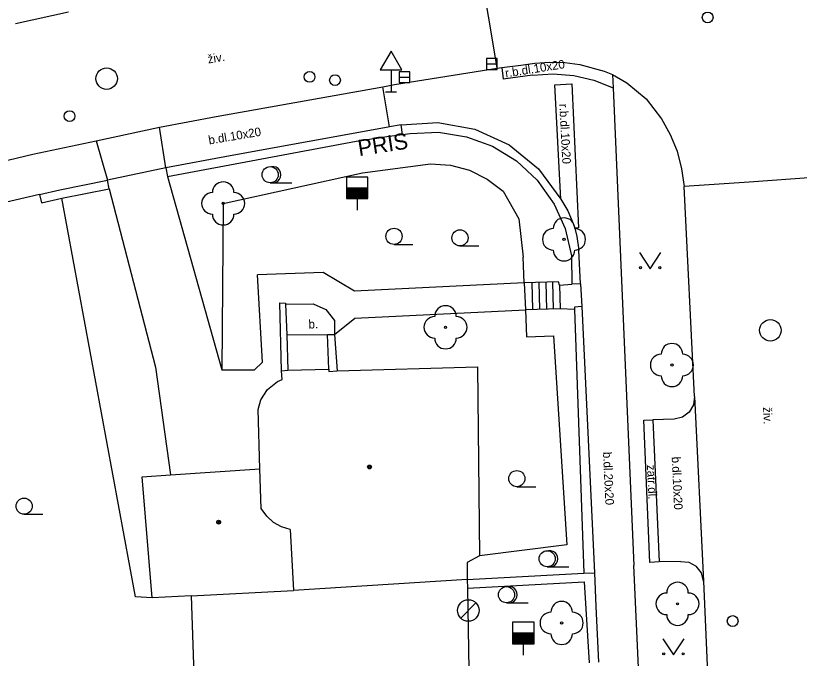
# Model space of a CAD drawing. Extents: x -600309 to -598967, y -1161267 to -1160292.
# Drawn here: x -599810.93 to -599774.56, y -1160461.63 to -1160431.81 of the extents above; entities that cross this region are included whole.
import ezdxf

# ---------------------------------------------------------------- set-up
doc = ezdxf.new("R2010")
doc.units = 0
for name, color, linetype in [('Level 10', 7, 'Continuous'), ('Level 11', 7, 'Continuous'), ('Level 22', 7, 'Continuous'), ('Level 23', 7, 'Continuous'), ('Level 27', 7, 'Continuous'), ('Level 28', 7, 'Continuous'), ('Level 34', 7, 'Continuous'), ('Level 36', 7, 'Continuous'), ('Level 39', 7, 'Continuous'), ('Level 40', 7, 'Continuous'), ('Level 41', 7, 'Continuous'), ('Level 5', 7, 'Continuous'), ('Level 7', 7, 'Continuous'), ('Level 8', 7, 'Continuous')]:
    doc.layers.add(name, color=color, linetype=linetype)

msp = doc.modelspace()

# ---------------------------------------------------------------- linework, layer by layer
at = {"layer": 'Level 10'}
for points in [[(-599808.48, -1160431.64), (-599810.94, -1160432.19)], [(-599793.35, -1160435), (-599788.58, -1160434.25), (-599788.37, -1160434.22), (-599787.49, -1160434.11), (-599786.84, -1160434.01)], [(-599786.84, -1160434.01), (-599786.14, -1160433.96), (-599785.44, -1160433.99), (-599784.74, -1160434.08)], [(-599784.74, -1160434.08), (-599783.61, -1160434.38), (-599783.23, -1160434.54), (-599782.57, -1160434.92), (-599781.67, -1160435.67), (-599780.96, -1160436.6)], [(-599804.26, -1160436.99), (-599801.63, -1160436.49), (-599793.89, -1160435.11), (-599793.35, -1160435)], [(-599780.96, -1160436.6), (-599780.55, -1160437.33), (-599780.23, -1160438.1), (-599780.02, -1160438.91), (-599779.91, -1160439.74)], [(-599807.2, -1160437.62), (-599804.26, -1160436.99)], [(-599810.13, -1160438.23), (-599807.2, -1160437.62)], [(-599825.3, -1160442.19), (-599821.2, -1160440.99), (-599818.6, -1160440.26), (-599810.13, -1160438.23)], [(-599779.43, -1160449.48), (-599779.91, -1160439.74)], [(-599779.43, -1160449.48), (-599779.47, -1160449.87)], [(-599779.47, -1160449.87), (-599779.67, -1160450.21)], [(-599779.67, -1160450.21), (-599779.98, -1160450.44), (-599780.36, -1160450.54)], [(-599780.36, -1160450.54), (-599781.35, -1160450.56)], [(-599781.35, -1160450.56), (-599781.06, -1160457.16)], [(-599780.07, -1160457.14), (-599781.06, -1160457.16)], [(-599780.07, -1160457.14), (-599779.68, -1160457.17), (-599779.34, -1160457.36)], [(-599779.1, -1160457.67), (-599779.34, -1160457.36)], [(-599779.01, -1160458.05), (-599779.1, -1160457.67)], [(-599779.01, -1160458.05), (-599778.77, -1160463.39), (-599778.73, -1160464.4)]]:
    msp.add_lwpolyline(points, dxfattribs=at)
at = {"layer": 'Level 11'}
for points in [[(-599788.58, -1160434.25), (-599788.93, -1160432.19), (-599789.28, -1160430.13)], [(-599788.37, -1160434.22), (-599788.3, -1160434.76)], [(-599786.95, -1160434.57), (-599788.3, -1160434.76)], [(-599786.95, -1160434.57), (-599785.99, -1160434.51), (-599785.03, -1160434.59), (-599784.09, -1160434.81), (-599783.2, -1160435.16)], [(-599783.23, -1160434.54), (-599783.2, -1160435.16), (-599782.24, -1160457.32)], [(-599793.58, -1160436.97), (-599793.89, -1160435.11)], [(-599785.62, -1160440.32), (-599785.91, -1160435.02), (-599785.12, -1160434.98), (-599784.81, -1160441.66)], [(-599803.96, -1160438.87), (-599804.26, -1160436.99)], [(-599807.2, -1160437.62), (-599806.67, -1160439.45)], [(-599803.89, -1160439.27), (-599801.37, -1160448.24)], [(-599773.9, -1160439.32), (-599776.88, -1160439.53), (-599779.91, -1160439.74)], [(-599806.59, -1160439.85), (-599804.44, -1160448.12)], [(-599784.81, -1160441.66), (-599784.98, -1160441.67)], [(-599796.66, -1160443.72), (-599799.71, -1160443.83)], [(-599799.48, -1160447.89), (-599799.71, -1160443.83)], [(-599795.2, -1160444.6), (-599796.66, -1160443.72)], [(-599787.33, -1160444.2), (-599795.2, -1160444.6)], [(-599785.74, -1160444.16), (-599787.33, -1160444.2)], [(-599787.33, -1160444.2), (-599787.27, -1160445.46)], [(-599786.97, -1160444.19), (-599786.94, -1160445.45)], [(-599786.65, -1160444.18), (-599786.62, -1160445.44)], [(-599786.33, -1160444.17), (-599786.3, -1160445.44)], [(-599786.01, -1160444.17), (-599785.98, -1160445.43)], [(-599785.69, -1160444.32), (-599785.74, -1160444.16)], [(-599785.69, -1160444.32), (-599785.11, -1160444.27)], [(-599785.69, -1160444.32), (-599785.66, -1160445.42)], [(-599798.6, -1160448.29), (-599798.67, -1160445.13)], [(-599798.67, -1160445.13), (-599798.4099, -1160445.15)], [(-599798.4099, -1160445.15), (-599798.41, -1160445.2), (-599798.34, -1160446.62)], [(-599798.41, -1160445.2), (-599797.13, -1160445.18), (-599796.54, -1160445.45), (-599796.14, -1160445.95), (-599796.13, -1160446.6)], [(-599795.19, -1160445.85), (-599787.27, -1160445.46)], [(-599785.66, -1160445.42), (-599787.27, -1160445.46)], [(-599785, -1160445.45), (-599785.66, -1160445.42)], [(-599796.13, -1160446.6), (-599795.19, -1160445.85)], [(-599798.34, -1160446.62), (-599796.46, -1160446.6)], [(-599798.34, -1160446.62), (-599798.3, -1160448.26)], [(-599796.46, -1160446.6), (-599796.13, -1160446.6)], [(-599796.39, -1160448.21), (-599796.46, -1160446.6)], [(-599796.13, -1160446.6), (-599796.01, -1160448.29)], [(-599804.44, -1160448.12), (-599803.75, -1160453.12)], [(-599799.85, -1160448.24), (-599799.48, -1160447.89)], [(-599801.37, -1160448.24), (-599799.85, -1160448.24)], [(-599779.43, -1160449.48), (-599779.01, -1160458.05)], [(-599781.06, -1160457.16), (-599781.49, -1160457.18), (-599781.78, -1160450.58), (-599781.35, -1160450.56)], [(-599778.73, -1160464.4), (-599781.51, -1160464.5), (-599781.91, -1160464.52), (-599781.91, -1160464.42), (-599782.24, -1160457.32)]]:
    msp.add_lwpolyline(points, dxfattribs=at)
at = {"layer": 'Level 22'}
for centre in [(-599801.3, -1160440.52), (-599785.48, -1160442.19), (-599790.98, -1160446.27), (-599780.47, -1160448.02), (-599780.21, -1160459.1), (-599785.59, -1160459.99)]:
    msp.add_circle(centre, 0.05, dxfattribs=at)
for centre, start, end in [((-599801.3, -1160440.02), 0, 180), ((-599801.8, -1160440.52), 90, 270), ((-599800.8, -1160440.52), 270, 90), ((-599801.3, -1160441.02), 180, 0), ((-599785.48, -1160441.69), 0, 180), ((-599785.98, -1160442.19), 90, 270), ((-599784.98, -1160442.19), 270, 90), ((-599785.48, -1160442.69), 180, 0), ((-599790.98, -1160445.77), 0, 180), ((-599791.48, -1160446.27), 90, 270), ((-599790.48, -1160446.27), 270, 90), ((-599790.98, -1160446.77), 180, 0), ((-599780.47, -1160447.52), 0, 180), ((-599780.97, -1160448.02), 90, 270), ((-599779.97, -1160448.02), 270, 90), ((-599780.47, -1160448.52), 180, 0), ((-599780.21, -1160458.6), 0, 180), ((-599780.71, -1160459.1), 90, 270), ((-599779.71, -1160459.1), 270, 90), ((-599785.59, -1160459.49), 0, 180), ((-599786.09, -1160459.99), 90, 270), ((-599785.09, -1160459.99), 270, 90), ((-599780.21, -1160459.6), 180, 0), ((-599785.59, -1160460.49), 180, 0)]:
    msp.add_arc(centre, 0.5, start, end, dxfattribs=at)
at = {"layer": 'Level 23'}
for points in [[(-599794.84, -1160439.11), (-599791.67, -1160438.68)], [(-599791.67, -1160438.68), (-599790.75, -1160438.74), (-599789.86, -1160438.98), (-599789.04, -1160439.39), (-599788.31, -1160439.95)], [(-599801.3, -1160440.52), (-599794.84, -1160439.11)], [(-599788.31, -1160439.95), (-599787.57, -1160441.24)], [(-599801.3, -1160440.52), (-599801.37, -1160448.24)], [(-599787.57, -1160441.24), (-599787.38, -1160443.02)], [(-599787.33, -1160444.2), (-599787.38, -1160443.02)], [(-599787.27, -1160445.46), (-599787.22, -1160446.71)], [(-599787.22, -1160446.71), (-599785.96, -1160446.67)], [(-599785.96, -1160446.67), (-599785.35, -1160456.36)], [(-599785.35, -1160456.36), (-599789.4, -1160456.88)]]:
    msp.add_lwpolyline(points, dxfattribs=at)
at = {"layer": 'Level 27'}
for p, q in [((-599789.08, -1160434.05), (-599788.58, -1160434.05)), ((-599793.13, -1160434.66), (-599792.63, -1160434.66)), ((-599790.274, -1160459.763), (-599789.567, -1160459.056))]:
    msp.add_line(p, q, dxfattribs=at)
for points in [[(-599789.08, -1160434.3), (-599788.58, -1160434.3), (-599788.58, -1160433.8), (-599789.08, -1160433.8)], [(-599793.13, -1160434.91), (-599792.63, -1160434.91), (-599792.63, -1160434.41), (-599793.13, -1160434.41)]]:
    msp.add_lwpolyline(points, close=True, dxfattribs=at)
for centre in [(-599806.71, -1160434.73), (-599775.9, -1160446.41), (-599789.92, -1160459.41)]:
    msp.add_circle(centre, 0.5, dxfattribs=at)
at = {"layer": 'Level 28'}
for p, q in [((-599795.58, -1160439.8), (-599794.58, -1160439.8)), ((-599795.58, -1160439.85), (-599794.58, -1160439.85)), ((-599795.58, -1160439.9), (-599794.58, -1160439.9)), ((-599795.58, -1160439.95), (-599794.58, -1160439.95)), ((-599795.58, -1160440), (-599794.58, -1160440)), ((-599795.58, -1160440.05), (-599794.58, -1160440.05)), ((-599795.58, -1160440.1), (-599794.58, -1160440.1)), ((-599795.58, -1160440.15), (-599794.58, -1160440.15)), ((-599795.58, -1160440.2), (-599794.58, -1160440.2)), ((-599795.58, -1160440.25), (-599794.58, -1160440.25)), ((-599795.08, -1160440.3), (-599795.08, -1160440.83)), ((-599787.87, -1160460.45), (-599786.87, -1160460.45)), ((-599787.87, -1160460.5), (-599786.87, -1160460.5)), ((-599787.87, -1160460.55), (-599786.87, -1160460.55)), ((-599787.87, -1160460.6), (-599786.87, -1160460.6)), ((-599787.87, -1160460.65), (-599786.87, -1160460.65)), ((-599787.87, -1160460.7), (-599786.87, -1160460.7)), ((-599787.87, -1160460.75), (-599786.87, -1160460.75)), ((-599787.87, -1160460.8), (-599786.87, -1160460.8)), ((-599787.87, -1160460.85), (-599786.87, -1160460.85)), ((-599787.87, -1160460.9), (-599786.87, -1160460.9)), ((-599787.37, -1160460.95), (-599787.37, -1160461.48))]:
    msp.add_line(p, q, dxfattribs=at)
for points in [[(-599795.58, -1160440.3), (-599794.58, -1160440.3), (-599794.58, -1160439.3), (-599795.58, -1160439.3)], [(-599787.87, -1160460.95), (-599786.87, -1160460.95), (-599786.87, -1160459.95), (-599787.87, -1160459.95)]]:
    msp.add_lwpolyline(points, close=True, dxfattribs=at)
for centre in [(-599778.81, -1160431.89), (-599797.29, -1160434.65), (-599796.11, -1160434.8), (-599808.43, -1160436.4699), (-599777.65, -1160459.9)]:
    msp.add_circle(centre, 0.25, dxfattribs=at)
at = {"layer": 'Level 34'}
for p, q in [((-599793.51, -1160434.322), (-599793.51, -1160435.34)), ((-599793.76, -1160435.34), (-599793.26, -1160435.34))]:
    msp.add_line(p, q, dxfattribs=at)
msp.add_lwpolyline([(-599794.01, -1160434.322), (-599793.01, -1160434.322), (-599793.51, -1160433.456)], close=True, dxfattribs=at)
at = {"layer": 'Level 36'}
for p, q in [((-599799.12, -1160439.565), (-599798.12, -1160439.565)), ((-599793.37, -1160442.425), (-599792.495, -1160442.425)), ((-599790.31, -1160442.495), (-599789.435, -1160442.495)), ((-599787.67, -1160453.665), (-599786.795, -1160453.665)), ((-599810.54, -1160454.945), (-599809.665, -1160454.945)), ((-599786.26, -1160457.385), (-599785.26, -1160457.385)), ((-599788.15, -1160459.055), (-599787.15, -1160459.055))]:
    msp.add_line(p, q, dxfattribs=at)
for points in [[(-599781.98, -1160442.8), (-599781.48, -1160443.55), (-599780.98, -1160442.8)], [(-599780.9, -1160460.72), (-599780.4, -1160461.47), (-599779.9, -1160460.72)]]:
    msp.add_lwpolyline(points, dxfattribs=at)
for centre, radius in [((-599799.12, -1160439.1896), 0.375), ((-599793.3701, -1160442.0499), 0.375), ((-599790.3101, -1160442.1199), 0.375), ((-599781.9302, -1160443.4998), 0.05), ((-599781.0308, -1160443.4998), 0.05), ((-599787.6701, -1160453.2899), 0.375), ((-599810.5401, -1160454.5699), 0.375), ((-599786.26, -1160457.0096), 0.375), ((-599788.15, -1160458.6796), 0.375), ((-599780.8502, -1160461.4198), 0.05), ((-599779.9508, -1160461.4198), 0.05)]:
    msp.add_circle(centre, radius, dxfattribs=at)
for centre in [(-599798.995, -1160439.1896), (-599786.135, -1160457.0096), (-599788.025, -1160458.6796)]:
    msp.add_arc(centre, 0.375, 260.40593, 99.59407, dxfattribs=at)
at = {"layer": 'Level 39'}
for centre, radius in [((-599794.51, -1160452.75), 0.09), ((-599794.51, -1160452.75), 0.0398), ((-599801.51, -1160455.31), 0.09), ((-599801.51, -1160455.31), 0.0398)]:
    msp.add_circle(centre, radius, dxfattribs=at)
at = {"layer": 'Level 5'}
for points in [[(-599798.3, -1160448.26), (-599796.39, -1160448.21)], [(-599796.39, -1160448.21), (-599796.4, -1160448.32)], [(-599796.01, -1160448.29), (-599789.5, -1160448.1)], [(-599789.5, -1160448.1), (-599789.4, -1160456.88)], [(-599798.6, -1160448.29), (-599798.3, -1160448.26)], [(-599798.57, -1160448.69), (-599798.6, -1160448.29)], [(-599796.4, -1160448.32), (-599796.01, -1160448.29)], [(-599799.24, -1160449.1599), (-599798.78, -1160448.79)], [(-599798.78, -1160448.79), (-599798.57, -1160448.69)], [(-599799.55, -1160449.64), (-599799.24, -1160449.1599)], [(-599799.67, -1160450.09), (-599799.55, -1160449.64)], [(-599799.6, -1160452.83), (-599799.67, -1160450.09)], [(-599805.06, -1160453.21), (-599803.75, -1160453.12), (-599799.6, -1160452.83)], [(-599799.53, -1160454.68), (-599799.6, -1160452.83)], [(-599804.6, -1160458.82), (-599805.06, -1160453.21)], [(-599799.28, -1160455.03), (-599799.53, -1160454.68)], [(-599798.9699, -1160455.32), (-599799.28, -1160455.03)], [(-599798.6, -1160455.53), (-599798.9699, -1160455.32)], [(-599798.19, -1160455.6599), (-599798.6, -1160455.53)], [(-599798.19, -1160455.6599), (-599798.04, -1160458.49)], [(-599789.4, -1160456.88), (-599789.9699, -1160457.19)], [(-599789.9699, -1160457.19), (-599789.9699, -1160457.9699)], [(-599789.9699, -1160457.9699), (-599798.04, -1160458.49)], [(-599789.9699, -1160457.9699), (-599789.96, -1160458.37)], [(-599789.96, -1160458.37), (-599789.9, -1160462.16), (-599789.86, -1160464.84)], [(-599802.79, -1160458.73), (-599804.6, -1160458.82)], [(-599802.79, -1160458.73), (-599798.04, -1160458.49)], [(-599802.79, -1160458.73), (-599802.55, -1160465.55)]]:
    msp.add_lwpolyline(points, dxfattribs=at)
at = {"layer": 'Level 7'}
for points in [[(-599793.04, -1160436.87), (-599793.58, -1160436.97), (-599793.64, -1160436.98)], [(-599793.04, -1160436.87), (-599791.34, -1160436.76), (-599789.62, -1160437.08), (-599788.03, -1160437.81), (-599786.67, -1160438.91), (-599785.62, -1160440.32)], [(-599792.98, -1160437.33), (-599793.04, -1160436.87)], [(-599793.64, -1160436.98), (-599800.97, -1160438.31), (-599803.96, -1160438.87)], [(-599792.98, -1160437.33), (-599792.62, -1160437.27), (-599791.31, -1160437.21), (-599790.01, -1160437.43), (-599788.8, -1160437.86), (-599787.69, -1160438.55)], [(-599803.89, -1160439.27), (-599795.12, -1160437.63), (-599793.59, -1160437.4)], [(-599793.59, -1160437.4), (-599792.98, -1160437.33)], [(-599787.69, -1160438.55), (-599786.73, -1160439.44), (-599785.94, -1160440.55), (-599785.42, -1160441.69), (-599785.13, -1160442.96), (-599785.11, -1160444.27)], [(-599803.96, -1160438.87), (-599803.89, -1160439.27)], [(-599808.88, -1160439.89), (-599806.67, -1160439.45)], [(-599806.59, -1160439.85), (-599806.67, -1160439.45)], [(-599808.79, -1160440.28), (-599806.59, -1160439.85)], [(-599809.83, -1160440.11), (-599808.88, -1160439.89)], [(-599809.83, -1160440.11), (-599809.74, -1160440.5), (-599808.79, -1160440.28)], [(-599804.6, -1160458.82), (-599805.37, -1160458.78), (-599808.79, -1160440.28)], [(-599785.62, -1160440.32), (-599785.3, -1160440.87), (-599785.05, -1160441.45), (-599784.98, -1160441.67), (-599784.88, -1160442.06), (-599784.79, -1160442.69)], [(-599784.72, -1160444.25), (-599784.79, -1160442.69)], [(-599784.72, -1160444.25), (-599785.11, -1160444.27)], [(-599784.65, -1160445.31), (-599785, -1160445.34)], [(-599784.65, -1160445.31), (-599784.07, -1160457.66), (-599784, -1160459.22), (-599783.88, -1160461.81)], [(-599785, -1160445.34), (-599785, -1160445.45), (-599784.56, -1160457.68)], [(-599789.9699, -1160457.9699), (-599784.56, -1160457.68)], [(-599784.56, -1160457.68), (-599784.07, -1160457.66)], [(-599789.96, -1160458.37), (-599784.54, -1160458.08), (-599784.31, -1160461.84)]]:
    msp.add_lwpolyline(points, dxfattribs=at)
at = {"layer": 'Level 8'}
for points in [[(-599803.96, -1160438.87), (-599806.67, -1160439.45)], [(-599809.83, -1160440.11), (-599812.9699, -1160440.84)], [(-599784.72, -1160444.25), (-599784.65, -1160445.31)]]:
    msp.add_lwpolyline(points, dxfattribs=at)

# ---------------------------------------------------------------- texts
at = {"layer": 'Level 40'}
for s, height, rotation, p in [('živ.', 0.4, 8.9023, (-599801.99, -1160434.03)), ('r.b.dl.10x20', 0.399954, 9, (-599788.18, -1160434.68)), ('r.b.dl.10x20', 0.399954, 273.00605, (-599785.7, -1160435.91)), ('b.dl.10x20', 0.4, 9.65541, (-599801.95, -1160437.79)), ('b.', 0.4, 2.66879, (-599797.33, -1160446.33)), ('živ.', 0.4, 272.51289, (-599776.24, -1160449.98)), ('b.dl.20x20', 0.4, 272.66055, (-599783.67, -1160452.06)), ('b.dl.10x20', 0.4, 272.66055, (-599780.48, -1160452.28)), ('zatr.dl.', 0.4, 272.66055, (-599781.63, -1160452.66))]:
    msp.add_text(s, height=height, rotation=rotation, dxfattribs=at).set_placement(p)
at = {"layer": 'Level 41'}
msp.add_text('PRIS', height=0.75, rotation=8.81316, dxfattribs=at).set_placement((-599794.99, -1160438.33))

doc.saveas('drawing.dxf')
